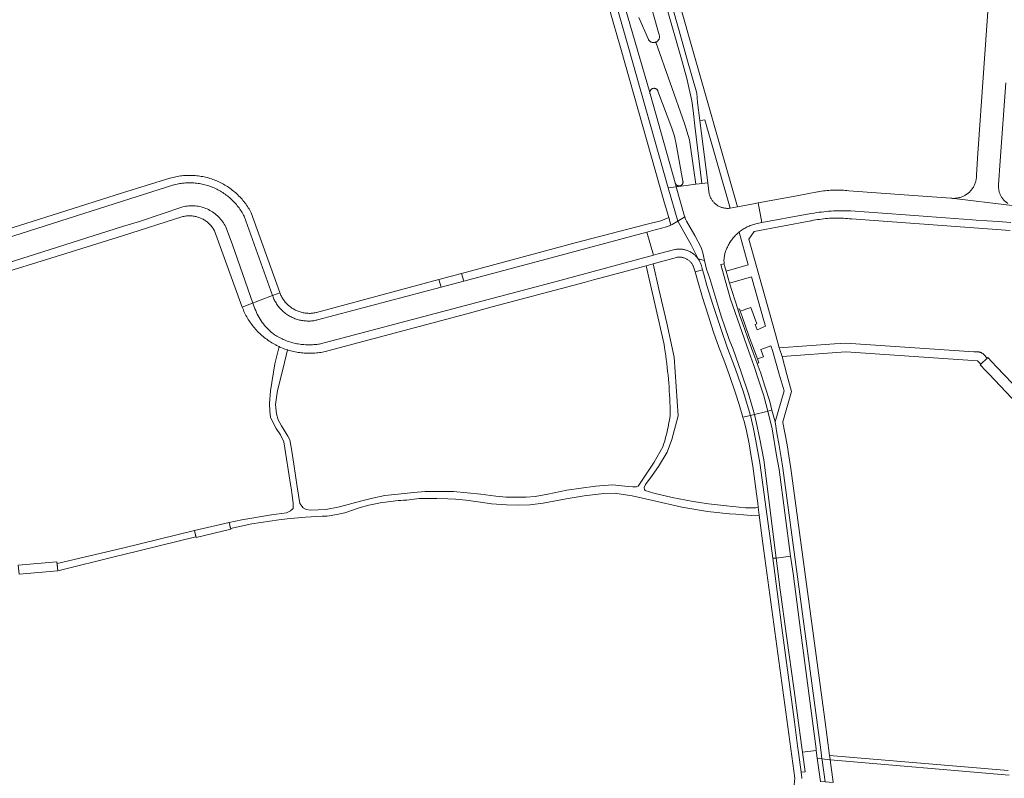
# Model space of a CAD drawing. Extents: x 146402 to 164798, y 455483 to 464134.
# Tile 374 of 575: x 157474 to 157720, y 461213 to 461402. Entities that reach past the tile are written whole.
import ezdxf

# ---------------------------------------------------------------- set-up
doc = ezdxf.new("R2010")
doc.units = 0
doc.header["$LTSCALE"] = 0.2
for name, color, linetype, lineweight in [('B-XX-VH-VERHARDING_ASFALT-GV', 252, 'CONTINUOUS', 18), ('B-XX-VH-VERHARDING_BETONSTRAATSTEEN-GV', 252, 'CONTINUOUS', 18), ('B-XX-VH-VERHARDING_TEGEL-GV', 252, 'CONTINUOUS', 18)]:
    doc.layers.add(name, color=color, linetype=linetype, lineweight=lineweight)

msp = doc.modelspace()

# ---------------------------------------------------------------- linework, layer by layer
at = {"layer": 'B-XX-VH-VERHARDING_ASFALT-GV'}
for points in [[(157635.42, 461405.968), (157639.338, 461392.341), (157640.7, 461387.524), (157641.955, 461381.989), (157642.245, 461379.514), (157642.691, 461375.693), (157644.444, 461361.36), (157645.879, 461361.547), (157643.895, 461377.009), (157643.345, 461381.53), (157643.159, 461383.825), (157640.828, 461391.953), (157639.468, 461396.764), (157621.542, 461460.325)], [(157616.185, 461430.341), (157625.995, 461395.81), (157635.998, 461360.253), (157638.047, 461360.522), (157637.819, 461361.347), (157637.789, 461361.43), (157637.768, 461361.508), (157631.502, 461383.672), (157631.475, 461383.759), (157631.456, 461383.849), (157631.444, 461383.94), (157631.441, 461384.031), (157617.388, 461432.297)], [(157617.388, 461432.297), (157631.441, 461384.031), (157631.445, 461384.123), (157631.458, 461384.213), (157631.478, 461384.302), (157631.506, 461384.39), (157631.542, 461384.474), (157631.585, 461384.555), (157631.634, 461384.632), (157631.69, 461384.704), (157631.753, 461384.771), (157631.821, 461384.832), (157631.894, 461384.888), (157631.971, 461384.936), (157632.053, 461384.978), (157632.138, 461385.012), (157632.225, 461385.039), (157632.315, 461385.058), (157632.405, 461385.069), (157632.497, 461385.073), (157632.588, 461385.068), (157632.679, 461385.055), (157632.768, 461385.035), (157632.855, 461385.006), (157632.94, 461384.971), (157633.02, 461384.928), (157633.097, 461384.878), (157633.169, 461384.822), (157633.236, 461384.759), (157633.297, 461384.691), (157633.352, 461384.618), (157633.401, 461384.54), (157633.442, 461384.459), (157633.474, 461384.381), (157636.963, 461375.105), (157637.584, 461373.142), (157638.048, 461371.137), (157639.696, 461361.945), (157639.712, 461361.858), (157639.719, 461361.769), (157639.719, 461361.68), (157639.711, 461361.591), (157639.695, 461361.504), (157639.671, 461361.418), (157639.639, 461361.335), (157639.6, 461361.255), (157639.555, 461361.179), (157639.502, 461361.108), (157639.443, 461361.041), (157639.379, 461360.98), (157639.309, 461360.925), (157639.234, 461360.876), (157639.156, 461360.834), (157639.074, 461360.8), (157638.989, 461360.773), (157638.903, 461360.753), (157638.814, 461360.742), (157638.726, 461360.739), (157638.637, 461360.743), (157638.549, 461360.756), (157638.462, 461360.776), (157638.378, 461360.804), (157638.296, 461360.84), (157638.218, 461360.882), (157638.145, 461360.932), (157638.076, 461360.988), (157638.012, 461361.05), (157637.954, 461361.117), (157637.902, 461361.19), (157637.857, 461361.266), (157637.819, 461361.347), (157638.047, 461360.522), (157642.91, 461361.159), (157641.339, 461372.21), (157640.054, 461376.27), (157632.906, 461396.553), (157632.861, 461396.537), (157632.757, 461396.506), (157632.65, 461396.482), (157632.542, 461396.466), (157632.433, 461396.458), (157632.324, 461396.458), (157632.214, 461396.466), (157632.106, 461396.482), (157632, 461396.506), (157631.895, 461396.537), (157631.793, 461396.576), (157631.694, 461396.623), (157631.599, 461396.676), (157631.508, 461396.737), (157631.421, 461396.804), (157631.34, 461396.877), (157631.264, 461396.955), (157631.194, 461397.04), (157631.131, 461397.129), (157631.074, 461397.222), (157628.745, 461402.709)], [(157630.802, 461409.083), (157633.79, 461398.44), (157633.808, 461398.386), (157633.836, 461398.28), (157633.856, 461398.173), (157633.868, 461398.064), (157633.872, 461397.955), (157633.869, 461397.846), (157633.857, 461397.737), (157633.837, 461397.629), (157633.81, 461397.524), (157633.775, 461397.42), (157633.732, 461397.319), (157633.682, 461397.222), (157633.626, 461397.129), (157633.562, 461397.04), (157633.492, 461396.956), (157633.416, 461396.877), (157633.335, 461396.804), (157633.249, 461396.737), (157633.158, 461396.676), (157633.062, 461396.623), (157632.963, 461396.576), (157632.906, 461396.553), (157640.054, 461376.27), (157641.339, 461372.21), (157642.91, 461361.159), (157643.72, 461361.265), (157644.444, 461361.36), (157642.691, 461375.693), (157642.245, 461379.514), (157641.955, 461381.989), (157640.7, 461387.524), (157639.338, 461392.341), (157635.42, 461405.968)], [(157716.1, 461410.19), (157714.71, 461390.123), (157713.139, 461367.669), (157712.877, 461363.448), (157712.878, 461363.323), (157712.872, 461363.109), (157712.859, 461362.896), (157712.838, 461362.683), (157712.809, 461362.471), (157712.772, 461362.26), (157712.727, 461362.051), (157712.675, 461361.844), (157712.614, 461361.639), (157712.546, 461361.436), (157712.471, 461361.236), (157712.388, 461361.039), (157712.298, 461360.845), (157712.2, 461360.654), (157712.096, 461360.468), (157711.984, 461360.285), (157711.866, 461360.107), (157711.742, 461359.933), (157711.61, 461359.764), (157711.473, 461359.6), (157711.33, 461359.441), (157711.18, 461359.288), (157711.026, 461359.141), (157710.865, 461358.999), (157710.7, 461358.863), (157710.529, 461358.734), (157710.354, 461358.611), (157710.175, 461358.495), (157709.991, 461358.386), (157709.803, 461358.283), (157709.612, 461358.188), (157709.417, 461358.1), (157709.219, 461358.019), (157709.018, 461357.946), (157708.814, 461357.88), (157708.608, 461357.822), (157708.401, 461357.772), (157708.191, 461357.729), (157707.98, 461357.695), (157707.768, 461357.668), (157707.555, 461357.649), (157707.341, 461357.638), (157707.127, 461357.635), (157706.913, 461357.641), (157706.7, 461357.654), (157706.586, 461357.664), (157721.748, 461355.853)], [(157720.687, 461356.372), (157719.775, 461357.123), (157719.764, 461357.135), (157719.628, 461357.283), (157719.498, 461357.437), (157719.374, 461357.595), (157719.257, 461357.759), (157719.147, 461357.927), (157719.043, 461358.099), (157718.946, 461358.276), (157718.856, 461358.455), (157718.773, 461358.639), (157718.698, 461358.826), (157718.63, 461359.015), (157718.57, 461359.207), (157718.517, 461359.401), (157718.473, 461359.597), (157718.436, 461359.795), (157718.407, 461359.994), (157718.386, 461360.194), (157718.372, 461360.395), (157718.367, 461360.596), (157718.37, 461360.797), (157718.381, 461360.998), (157718.799, 461366.978), (157720.158, 461386.441)], [(157469.367, 461340.938), (157500, 461350.655), (157500.004, 461350.656), (157504.189, 461351.909), (157515.029, 461355.495), (157515.406, 461355.583), (157515.786, 461355.654), (157516.169, 461355.71), (157516.553, 461355.75), (157516.939, 461355.774), (157517.326, 461355.782), (157517.712, 461355.773), (157518.098, 461355.749), (157518.483, 461355.709), (157518.865, 461355.654), (157519.245, 461355.582), (157519.622, 461355.495), (157519.995, 461355.392), (157520.363, 461355.274), (157520.726, 461355.14), (157521.083, 461354.992), (157521.434, 461354.829), (157521.778, 461354.652), (157522.114, 461354.461), (157522.442, 461354.256), (157522.761, 461354.038), (157523.07, 461353.806), (157523.37, 461353.562), (157523.66, 461353.306), (157523.939, 461353.038), (157524.206, 461352.759), (157524.462, 461352.469), (157524.705, 461352.168), (157524.936, 461351.858), (157525.154, 461351.538), (157525.358, 461351.21), (157525.549, 461350.874), (157525.725, 461350.53), (157525.853, 461350.257), (157527.434, 461346.022), (157532.512, 461331.55), (157534.306, 461332.248), (157537.39, 461333.448), (157530.323, 461353.174), (157530.161, 461353.484), (157529.991, 461353.79), (157529.815, 461354.091), (157529.632, 461354.389), (157529.442, 461354.683), (157529.245, 461354.972), (157529.042, 461355.256), (157528.832, 461355.536), (157528.616, 461355.811), (157528.394, 461356.081), (157528.166, 461356.345), (157527.931, 461356.605), (157527.691, 461356.859), (157527.445, 461357.107), (157527.194, 461357.35), (157526.936, 461357.587), (157526.674, 461357.818), (157526.406, 461358.043), (157526.133, 461358.262), (157525.856, 461358.474), (157525.573, 461358.68), (157525.286, 461358.88), (157524.995, 461359.073), (157524.699, 461359.259), (157524.399, 461359.438), (157524.095, 461359.611), (157523.787, 461359.776), (157523.475, 461359.934), (157523.16, 461360.086), (157522.841, 461360.229), (157522.519, 461360.366), (157522.194, 461360.495), (157521.867, 461360.617), (157521.536, 461360.731), (157521.203, 461360.838), (157520.868, 461360.937), (157520.53, 461361.028), (157520.191, 461361.112), (157519.85, 461361.187), (157519.507, 461361.255), (157519.162, 461361.315), (157518.817, 461361.367), (157518.47, 461361.412), (157518.122, 461361.448), (157517.773, 461361.476), (157517.424, 461361.497), (157517.075, 461361.509), (157516.725, 461361.513), (157516.376, 461361.51), (157516.027, 461361.498), (157515.677, 461361.478), (157515.329, 461361.451), (157514.981, 461361.415), (157514.634, 461361.372), (157514.288, 461361.32), (157513.944, 461361.261), (157513.601, 461361.193), (157513.259, 461361.118), (157512.92, 461361.036), (157512.78, 461360.999), (157500, 461356.937), (157465.003, 461345.828)], [(157721.748, 461355.853), (157706.586, 461357.664), (157706.487, 461357.675), (157697.211, 461358.338), (157695.987, 461358.422), (157681.037, 461359.547), (157680.587, 461359.594), (157680.136, 461359.632), (157679.684, 461359.663), (157679.232, 461359.686), (157678.78, 461359.701), (157678.328, 461359.707), (157677.875, 461359.706), (157677.422, 461359.697), (157676.97, 461359.68), (157676.518, 461359.654), (157676.067, 461359.621), (157675.616, 461359.58), (157675.166, 461359.531), (157674.717, 461359.474), (157674.269, 461359.409), (157673.823, 461359.336), (157673.377, 461359.255), (157673.263, 461359.233), (157668.063, 461358.273), (157658.424, 461356.505), (157659.376, 461351.607), (157670.27, 461353.595), (157671.252, 461353.783), (157671.845, 461353.889), (157672.439, 461353.988), (157673.034, 461354.079), (157673.631, 461354.161), (157674.228, 461354.236), (157674.827, 461354.303), (157675.426, 461354.362), (157676.026, 461354.413), (157676.627, 461354.455), (157677.228, 461354.49), (157677.829, 461354.517), (157678.431, 461354.536), (157679.033, 461354.547), (157679.635, 461354.55), (157680.237, 461354.545), (157680.839, 461354.532), (157681.441, 461354.511), (157695.171, 461353.505), (157700.686, 461353.099), (157711.89, 461352.277), (157712.797, 461352.216), (157718.289, 461351.834), (157721.416, 461351.594)], [(157673.966, 461212.299), (157673.198, 461218.071), (157672.943, 461219.991), (157669.491, 461219.575), (157670.208, 461214.693), (157669.148, 461214.571), (157669.323, 461213.182), (157669.322, 461213.006)]]:
    msp.add_lwpolyline(points, dxfattribs=at)
for points in [[(157640.002, 461353.445), (157638.047, 461360.522), (157635.998, 461360.253), (157638.393, 461351.926), (157640.139, 461353.054)], [(157646.272, 461358.674), (157645.879, 461361.547), (157644.444, 461361.36), (157643.72, 461361.265), (157642.91, 461361.159), (157638.047, 461360.522), (157640.002, 461353.445), (157640.139, 461353.054), (157640.352, 461352.447), (157640.615, 461351.97), (157642.667, 461348.372), (157644.284, 461345.423), (157644.635, 461344.034), (157645.082, 461342.17), (157645.604, 461339.997), (157646.392, 461337.698), (157648.631, 461330.168), (157649.289, 461327.998), (157650.034, 461325.894), (157651.261, 461322.488), (157652.181, 461320.058), (157654.197, 461314.288), (157656.038, 461308.907), (157657.528, 461303.779), (157660.275, 461304.445), (157660.896, 461304.595), (157659.862, 461308.398), (157658.7, 461311.934), (157657.384, 461316.013), (157656.114, 461319.484), (157651.556, 461332.545), (157650.195, 461337.232), (157649.135, 461341.137), (157649.972, 461341.339), (157649.95, 461341.575), (157649.936, 461341.813), (157649.93, 461342.05), (157649.932, 461342.288), (157649.942, 461342.525), (157649.96, 461342.762), (157649.986, 461342.998), (157650.02, 461343.233), (157650.061, 461343.467), (157650.111, 461343.699), (157650.168, 461343.93), (157650.234, 461344.158), (157650.306, 461344.384), (157650.387, 461344.608), (157650.475, 461344.828), (157650.57, 461345.046), (157650.672, 461345.26), (157650.782, 461345.471), (157650.84, 461345.594), (157650.969, 461345.854), (157651.105, 461346.111), (157651.247, 461346.363), (157651.397, 461346.612), (157651.554, 461346.856), (157651.717, 461347.096), (157651.887, 461347.332), (157652.063, 461347.562), (157652.246, 461347.788), (157652.435, 461348.008), (157652.63, 461348.224), (157652.83, 461348.433), (157653.036, 461348.638), (157653.248, 461348.836), (157653.466, 461349.028), (157653.688, 461349.215), (157653.75, 461349.265), (157653.978, 461349.444), (157654.212, 461349.615), (157654.45, 461349.781), (157654.692, 461349.94), (157654.939, 461350.092), (157655.19, 461350.238), (157655.445, 461350.376), (157655.703, 461350.507), (157655.965, 461350.631), (157656.231, 461350.748), (157656.499, 461350.857), (157656.771, 461350.959), (157657.045, 461351.054), (157657.321, 461351.141), (157657.6, 461351.22), (157657.881, 461351.291), (157658.164, 461351.355), (157659.376, 461351.607), (157658.424, 461356.505), (157657.278, 461356.291), (157653.311, 461355.517), (157651.473, 461355.193), (157651.401, 461355.183), (157651.209, 461355.163), (157651.016, 461355.151), (157650.822, 461355.147), (157650.628, 461355.15), (157650.435, 461355.162), (157650.242, 461355.182), (157650.051, 461355.209), (157649.86, 461355.245), (157649.671, 461355.288), (157649.484, 461355.339), (157649.3, 461355.398), (157649.118, 461355.465), (157648.939, 461355.538), (157648.763, 461355.62), (157648.591, 461355.708), (157648.422, 461355.803), (157648.258, 461355.906), (157648.098, 461356.015), (157647.942, 461356.13), (157647.791, 461356.252), (157647.646, 461356.38), (157647.506, 461356.514), (157647.372, 461356.653), (157647.243, 461356.798), (157647.121, 461356.948), (157647.005, 461357.103), (157646.895, 461357.263), (157646.792, 461357.427), (157646.696, 461357.595), (157646.607, 461357.767), (157646.525, 461357.943), (157646.451, 461358.121), (157646.383, 461358.303), (157646.324, 461358.487)], [(157640.352, 461352.447), (157640.139, 461353.054), (157638.393, 461351.926), (157641.762, 461346.034), (157643.482, 461342.569), (157645.082, 461342.17), (157644.635, 461344.034), (157644.284, 461345.423), (157642.667, 461348.372), (157640.615, 461351.97)], [(157641.762, 461346.034), (157638.393, 461351.926), (157637.05, 461351.101), (157636.712, 461350.97), (157635.581, 461350.531), (157631.863, 461349.553), (157630.718, 461349.234), (157632.353, 461343.492), (157633.498, 461343.792), (157637.664, 461344.865), (157637.874, 461344.905), (157638.085, 461344.936), (157638.297, 461344.96), (157638.51, 461344.976), (157638.724, 461344.983), (157638.937, 461344.983), (157639.15, 461344.975), (157639.363, 461344.959), (157639.576, 461344.934), (157639.787, 461344.902), (157639.997, 461344.862), (157640.205, 461344.814), (157640.411, 461344.759), (157640.615, 461344.696), (157640.816, 461344.625), (157641.015, 461344.546), (157641.21, 461344.46), (157641.403, 461344.367), (157641.591, 461344.267), (157641.776, 461344.16), (157641.957, 461344.046), (157642.133, 461343.926), (157642.304, 461343.798), (157642.471, 461343.665), (157642.632, 461343.525), (157642.788, 461343.38), (157642.939, 461343.228), (157643.084, 461343.071), (157643.223, 461342.909), (157643.356, 461342.742), (157643.482, 461342.569)], [(157632.353, 461343.492), (157630.718, 461349.234), (157606.884, 461342.772), (157585.042, 461336.983), (157579.415, 461335.492), (157548.635, 461327.335), (157548.473, 461327.296), (157548.205, 461327.237), (157547.935, 461327.187), (157547.663, 461327.144), (157547.39, 461327.109), (157547.117, 461327.082), (157546.843, 461327.063), (157546.568, 461327.052), (157546.293, 461327.049), (157546.019, 461327.054), (157545.744, 461327.067), (157545.47, 461327.088), (157545.197, 461327.117), (157544.924, 461327.154), (157544.653, 461327.199), (157544.384, 461327.251), (157544.115, 461327.312), (157543.849, 461327.38), (157543.585, 461327.456), (157543.323, 461327.54), (157543.064, 461327.631), (157542.808, 461327.73), (157542.554, 461327.836), (157542.304, 461327.95), (157542.057, 461328.071), (157541.814, 461328.198), (157541.574, 461328.333), (157541.339, 461328.475), (157541.108, 461328.624), (157540.881, 461328.779), (157540.659, 461328.941), (157540.442, 461329.109), (157540.229, 461329.284), (157540.022, 461329.464), (157539.82, 461329.651), (157539.624, 461329.843), (157539.433, 461330.041), (157539.249, 461330.244), (157539.07, 461330.453), (157538.897, 461330.667), (157538.731, 461330.886), (157538.571, 461331.109), (157538.418, 461331.337), (157538.271, 461331.57), (157538.131, 461331.806), (157537.998, 461332.047), (157537.873, 461332.291), (157537.754, 461332.539), (157537.643, 461332.79), (157537.539, 461333.045), (157537.442, 461333.302), (157537.39, 461333.448), (157534.306, 461332.248), (157532.512, 461331.55), (157533.019, 461330.104), (157533.194, 461329.658), (157533.385, 461329.218), (157533.589, 461328.784), (157533.808, 461328.357), (157534.041, 461327.938), (157534.288, 461327.527), (157534.549, 461327.125), (157534.823, 461326.731), (157535.109, 461326.347), (157535.409, 461325.972), (157535.72, 461325.608), (157536.043, 461325.254), (157536.378, 461324.911), (157536.725, 461324.58), (157537.082, 461324.26), (157537.384, 461324.005), (157537.605, 461323.851), (157537.901, 461323.655), (157538.201, 461323.465), (157538.505, 461323.282), (157538.813, 461323.106), (157539.125, 461322.937), (157539.441, 461322.775), (157539.761, 461322.621), (157540.084, 461322.473), (157540.409, 461322.333), (157540.739, 461322.2), (157541.071, 461322.075), (157541.406, 461321.957), (157541.743, 461321.847), (157542.083, 461321.744), (157542.425, 461321.649), (157542.769, 461321.562), (157543.115, 461321.482), (157543.462, 461321.411), (157543.812, 461321.347), (157544.162, 461321.291), (157544.514, 461321.243), (157544.867, 461321.203), (157545.22, 461321.171), (157545.574, 461321.146), (157545.929, 461321.13), (157546.284, 461321.122), (157546.639, 461321.122), (157546.994, 461321.13), (157547.348, 461321.146), (157547.702, 461321.17), (157548.056, 461321.201), (157548.409, 461321.241), (157548.76, 461321.289), (157549.025, 461321.33), (157608.441, 461336.978)], [(157645.082, 461342.17), (157643.482, 461342.569), (157643.602, 461342.393), (157643.715, 461342.212), (157643.821, 461342.026), (157643.92, 461341.837), (157644.012, 461341.645), (157644.097, 461341.449), (157644.174, 461341.25), (157644.244, 461341.048), (157644.307, 461340.843), (157644.316, 461340.81), (157644.587, 461339.829), (157644.882, 461338.763), (157645.691, 461335.953), (157647.154, 461331.169), (157649.037, 461325.434), (157650.842, 461320.318), (157652.839, 461315.027), (157654.765, 461309.32), (157655.973, 461305.458), (157656.535, 461303.538), (157657.528, 461303.779), (157656.038, 461308.907), (157654.197, 461314.288), (157652.181, 461320.058), (157651.261, 461322.488), (157650.034, 461325.894), (157649.289, 461327.998), (157648.631, 461330.168), (157646.392, 461337.698), (157645.604, 461339.997)], [(157650.002, 461341.103), (157649.972, 461341.339), (157649.135, 461341.137), (157650.195, 461337.232), (157651.556, 461332.545), (157656.114, 461319.484), (157657.384, 461316.013), (157658.7, 461311.934), (157659.862, 461308.398), (157660.896, 461304.595), (157661.894, 461304.837), (157661.329, 461307.03), (157660.103, 461310.813), (157659.002, 461314.349), (157658.953, 461314.507), (157658.188, 461316.505), (157658.12, 461316.682), (157657.102, 461319.376), (157655.833, 461322.998), (157654.609, 461326.379), (157653.832, 461328.57), (157653.38, 461329.996), (157651.315, 461336.508), (157650.437, 461339.457), (157650.041, 461340.861), (157650.04, 461340.869)], [(157657.93, 461301.921), (157657.528, 461303.779), (157656.535, 461303.538), (157657.203, 461300.614), (157657.881, 461297.185), (157658.841, 461291.728), (157659.181, 461289.27), (157662.069, 461267.906), (157662.97, 461267.966), (157659.852, 461292.441), (157658.853, 461297.638)], [(157661.95, 461300.216), (157660.896, 461304.595), (157660.275, 461304.445), (157657.528, 461303.779), (157657.93, 461301.921), (157658.853, 461297.638), (157659.852, 461292.441), (157662.97, 461267.966), (157664.778, 461268.196), (157666.489, 461268.413), (157663.676, 461290.068), (157663.057, 461293.509)], [(157662.664, 461301.903), (157661.894, 461304.837), (157660.896, 461304.595), (157661.95, 461300.216), (157663.057, 461293.509), (157663.676, 461290.068), (157666.489, 461268.413), (157667.137, 461264.102), (157669.044, 461249.995), (157672.881, 461220.427), (157672.943, 461219.991), (157673.198, 461218.071), (157674.361, 461217.913), (157674.058, 461220.125), (157671.976, 461235.534), (157670.665, 461245.417), (157664.627, 461290.351), (157664.186, 461293.008), (157663.689, 461295.992), (157663.091, 461299.198)], [(157663.967, 461260.082), (157662.97, 461267.966), (157662.069, 461267.906), (157663.441, 461257.753), (157664.37, 461250.563), (157667.485, 461227.176), (157668.293, 461221.146), (157668.533, 461219.459), (157669.148, 461214.571), (157670.208, 461214.693), (157669.491, 461219.575), (157669.251, 461221.346), (157667.39, 461234.947), (157665.506, 461248.617)], [(157667.137, 461264.102), (157666.489, 461268.413), (157664.778, 461268.196), (157662.97, 461267.966), (157663.967, 461260.082), (157665.506, 461248.617), (157667.39, 461234.947), (157669.251, 461221.346), (157669.491, 461219.575), (157672.943, 461219.991), (157672.881, 461220.427), (157669.044, 461249.995)], [(157674.361, 461217.913), (157673.198, 461218.071), (157673.966, 461212.299), (157675.144, 461212.18), (157674.405, 461217.588)]]:
    msp.add_lwpolyline(points, close=True, dxfattribs=at)
at = {"layer": 'B-XX-VH-VERHARDING_BETONSTRAATSTEEN-GV'}
for points in [[(157585.042, 461336.983), (157584.519, 461338.944), (157578.873, 461337.419), (157579.415, 461335.492)], [(157653.982, 461329.551), (157653.794, 461330.131), (157653.38, 461329.996), (157653.832, 461328.57), (157654.609, 461326.379), (157655.833, 461322.998), (157657.102, 461319.376), (157658.12, 461316.682), (157658.188, 461316.505), (157658.612, 461316.663), (157658.607, 461316.677), (157658.262, 461317.6), (157658.262, 461317.603), (157656.844, 461321.349), (157656.122, 461323.376), (157654.425, 461328.204)], [(157526.972, 461275.156), (157526.581, 461276.816), (157517.938, 461274.815), (157518.335, 461273.125)]]:
    msp.add_lwpolyline(points, close=True, dxfattribs=at)
msp.add_lwpolyline([(157721.021, 461213.833), (157676.393, 461217.636), (157677.133, 461212.136)], dxfattribs=at)
at = {"layer": 'B-XX-VH-VERHARDING_TEGEL-GV'}
for points in [[(157616.185, 461430.341), (157608.203, 461458.784), (157607.575, 461457.966), (157606.687, 461456.809), (157609.339, 461447.442), (157622.325, 461401.562), (157624.11, 461395.257), (157635.109, 461356.408), (157636.148, 461352.885), (157636.712, 461350.97), (157637.05, 461351.101), (157638.393, 461351.926), (157635.998, 461360.253), (157625.995, 461395.81)], [(157636.712, 461350.97), (157636.148, 461352.885), (157634.162, 461352.077), (157630.47, 461351.127), (157612.83, 461346.589), (157584.519, 461338.944), (157585.042, 461336.983), (157606.884, 461342.772), (157630.718, 461349.234), (157631.863, 461349.553), (157635.581, 461350.531)], [(157639.15, 461344.975), (157638.937, 461344.983), (157638.724, 461344.983), (157638.51, 461344.976), (157638.297, 461344.96), (157638.085, 461344.936), (157637.874, 461344.905), (157637.664, 461344.865), (157633.498, 461343.792), (157632.353, 461343.492), (157608.441, 461336.978), (157549.025, 461321.33), (157548.76, 461321.289), (157548.409, 461321.241), (157548.056, 461321.201), (157547.702, 461321.17), (157547.348, 461321.146), (157546.994, 461321.13), (157546.639, 461321.122), (157546.284, 461321.122), (157545.929, 461321.13), (157545.574, 461321.146), (157545.22, 461321.171), (157544.867, 461321.203), (157544.514, 461321.243), (157544.162, 461321.291), (157543.812, 461321.347), (157543.462, 461321.411), (157543.115, 461321.482), (157542.769, 461321.562), (157542.425, 461321.649), (157542.083, 461321.744), (157541.743, 461321.847), (157541.406, 461321.957), (157541.071, 461322.075), (157540.739, 461322.2), (157540.409, 461322.333), (157540.084, 461322.473), (157539.761, 461322.621), (157539.441, 461322.775), (157539.125, 461322.937), (157538.813, 461323.106), (157538.505, 461323.282), (157538.201, 461323.465), (157537.901, 461323.655), (157537.605, 461323.851), (157537.384, 461324.005), (157537.082, 461324.26), (157536.725, 461324.58), (157536.378, 461324.911), (157536.043, 461325.254), (157535.72, 461325.608), (157535.409, 461325.972), (157535.109, 461326.347), (157534.823, 461326.731), (157534.549, 461327.125), (157534.288, 461327.527), (157534.041, 461327.938), (157533.808, 461328.357), (157533.589, 461328.784), (157533.385, 461329.218), (157533.194, 461329.658), (157533.019, 461330.104), (157532.512, 461331.55), (157531.753, 461331.255), (157529.834, 461330.508), (157529.973, 461330.156), (157530.119, 461329.808), (157530.273, 461329.462), (157530.434, 461329.12), (157530.602, 461328.781), (157530.778, 461328.446), (157530.96, 461328.115), (157531.149, 461327.787), (157531.346, 461327.464), (157531.549, 461327.145), (157531.758, 461326.83), (157531.975, 461326.52), (157532.198, 461326.214), (157532.427, 461325.914), (157532.663, 461325.618), (157532.904, 461325.327), (157533.152, 461325.041), (157533.406, 461324.761), (157533.666, 461324.486), (157533.931, 461324.217), (157534.202, 461323.953), (157534.479, 461323.695), (157534.761, 461323.443), (157535.048, 461323.197), (157535.341, 461322.957), (157535.638, 461322.724), (157535.941, 461322.497), (157536.248, 461322.276), (157536.559, 461322.062), (157536.876, 461321.854), (157537.196, 461321.653), (157537.521, 461321.459), (157537.849, 461321.272), (157538.182, 461321.092), (157538.368, 461320.995), (157539.017, 461320.683), (157539.245, 461320.573), (157540.144, 461320.202), (157540.499, 461320.07), (157540.856, 461319.946), (157541.143, 461319.853), (157541.216, 461319.83), (157541.578, 461319.721), (157541.942, 461319.62), (157542.308, 461319.526), (157542.677, 461319.44), (157543.047, 461319.362), (157543.418, 461319.292), (157543.791, 461319.23), (157544.166, 461319.176), (157544.541, 461319.129), (157544.917, 461319.091), (157545.294, 461319.06), (157545.672, 461319.038), (157546.05, 461319.023), (157546.428, 461319.017), (157546.806, 461319.019), (157547.184, 461319.028), (157547.562, 461319.046), (157547.939, 461319.071), (157548.316, 461319.105), (157548.692, 461319.146), (157549.067, 461319.195), (157549.44, 461319.253), (157549.813, 461319.318), (157550.184, 461319.391), (157550.554, 461319.472), (157550.921, 461319.56), (157551.173, 461319.626), (157585.831, 461328.887), (157592.159, 461330.578), (157615.065, 461336.699), (157617.426, 461337.33), (157622.131, 461338.587), (157630.552, 461340.837), (157632.3, 461341.305), (157638.088, 461342.929), (157638.261, 461342.957), (157638.435, 461342.977), (157638.61, 461342.989), (157638.786, 461342.993), (157638.961, 461342.989), (157639.136, 461342.977), (157639.31, 461342.957), (157639.484, 461342.929), (157639.655, 461342.893), (157639.825, 461342.85), (157639.993, 461342.799), (157640.158, 461342.74), (157640.321, 461342.673), (157640.48, 461342.6), (157640.635, 461342.519), (157640.787, 461342.431), (157640.935, 461342.337), (157641.078, 461342.235), (157641.216, 461342.127), (157641.35, 461342.014), (157641.478, 461341.894), (157641.6, 461341.768), (157641.717, 461341.637), (157641.827, 461341.501), (157641.931, 461341.36), (157642.029, 461341.214), (157642.12, 461341.064), (157642.204, 461340.91), (157642.265, 461340.786), (157642.706, 461339.283), (157644.587, 461339.829), (157644.316, 461340.81), (157644.307, 461340.843), (157644.244, 461341.048), (157644.174, 461341.25), (157644.097, 461341.449), (157644.012, 461341.645), (157643.92, 461341.837), (157643.821, 461342.026), (157643.715, 461342.212), (157643.602, 461342.393), (157643.482, 461342.569), (157643.356, 461342.742), (157643.223, 461342.909), (157643.084, 461343.071), (157642.939, 461343.228), (157642.788, 461343.38), (157642.632, 461343.525), (157642.471, 461343.665), (157642.304, 461343.798), (157642.133, 461343.926), (157641.957, 461344.046), (157641.776, 461344.16), (157641.591, 461344.267), (157641.403, 461344.367), (157641.21, 461344.46), (157641.015, 461344.546), (157640.816, 461344.625), (157640.615, 461344.696), (157640.411, 461344.759), (157640.205, 461344.814), (157639.997, 461344.862), (157639.787, 461344.902), (157639.576, 461344.934), (157639.363, 461344.959)], [(157633.727, 461334.991), (157632.3, 461341.305), (157630.552, 461340.837), (157635.005, 461321.181), (157635.136, 461320.354), (157635.281, 461319.388), (157635.419, 461318.421), (157635.548, 461317.452), (157635.67, 461316.483), (157635.784, 461315.512), (157635.889, 461314.541), (157635.987, 461313.569), (157636.077, 461312.596), (157636.159, 461311.623), (157636.233, 461310.649), (157636.299, 461309.674), (157636.356, 461308.699), (157636.406, 461307.723), (157636.448, 461306.747), (157636.482, 461305.771), (157636.508, 461304.794), (157636.526, 461303.817), (157636.491, 461303.545), (157636.408, 461302.955), (157636.317, 461302.365), (157636.218, 461301.777), (157636.112, 461301.19), (157635.997, 461300.605), (157635.875, 461300.021), (157635.745, 461299.439), (157635.607, 461298.859), (157635.462, 461298.281), (157635.308, 461297.704), (157635.147, 461297.13), (157634.978, 461296.558), (157634.802, 461295.988), (157634.748, 461295.823), (157632.557, 461291.87), (157628.503, 461285.922), (157628.09, 461285.723), (157627.174, 461285.701), (157625.24, 461285.912), (157624.476, 461285.995), (157622.211, 461286.183), (157617.899, 461285.914), (157610.75, 461284.859), (157606.042, 461283.917), (157602.882, 461283.347), (157600.627, 461283.14), (157597.823, 461283.11), (157595.613, 461283.146), (157593.095, 461283.405), (157589.283, 461283.883), (157585.885, 461284.264), (157582.541, 461284.537), (157578.919, 461284.576), (157575.432, 461284.534), (157572.593, 461284.334), (157568.74, 461283.913), (157565.399, 461283.531), (157562.319, 461282.934), (157559.303, 461282.121), (157554.061, 461280.697), (157550.712, 461280.099), (157546.866, 461279.867), (157545.805, 461280.078), (157545.031, 461280.471), (157544.163, 461281.581), (157543.517, 461285.748), (157542.702, 461291.388), (157542.203, 461294.639), (157541.688, 461297.441), (157541.181, 461298.373), (157539.589, 461300.901), (157538.828, 461302.461), (157538.39, 461303.933), (157538.204, 461305.406), (157538.165, 461306.269), (157538.635, 461309.739), (157540.014, 461315.317), (157541.143, 461319.853), (157540.856, 461319.946), (157540.499, 461320.07), (157540.144, 461320.202), (157539.245, 461320.573), (157539.017, 461320.683), (157537.996, 461316.35), (157536.856, 461309.642), (157536.6, 461306.514), (157536.68, 461304.591), (157536.92, 461303.082), (157537.555, 461301.647), (157538.297, 461300.266), (157539.365, 461298.671), (157540.234, 461296.967), (157541.989, 461285.796), (157542.033, 461285.492), (157542.304, 461283.64), (157542.564, 461281.539), (157542.497, 461280.334), (157541.907, 461279.703), (157540.866, 461279.267), (157537.094, 461278.766), (157529.766, 461277.531), (157526.581, 461276.816), (157526.92, 461275.374), (157532.269, 461276.499), (157538.951, 461277.48), (157541.016, 461277.722), (157541.968, 461277.834), (157545.598, 461278.155), (157549.748, 461278.378), (157551.024, 461278.447), (157553.431, 461278.834), (157555.396, 461279.25), (157559.009, 461280.49), (157561.423, 461281.116), (157563.865, 461281.625), (157564.247, 461281.694), (157564.883, 461281.802), (157565.519, 461281.902), (157566.157, 461281.994), (157566.796, 461282.078), (157567.436, 461282.154), (157568.076, 461282.222), (157568.718, 461282.282), (157569.36, 461282.334), (157570.003, 461282.379), (157570.646, 461282.415), (157570.851, 461282.424), (157573.969, 461282.779), (157578.346, 461282.825), (157581.058, 461282.699), (157582.983, 461282.611), (157585.563, 461282.361), (157589.241, 461281.918), (157591.974, 461281.498), (157595.696, 461281.208), (157598.689, 461281.14), (157601.546, 461281.26), (157604.851, 461281.687), (157610.571, 461282.771), (157615.043, 461283.509), (157619.965, 461284.087), (157622.84, 461284.117), (157623.187, 461284.065), (157627.039, 461283.49), (157632.22, 461282.289), (157639.416, 461280.684), (157645.801, 461279.597), (157651.213, 461279.026), (157651.285, 461279.021), (157652.878, 461278.902), (157656.696, 461278.618), (157658.733, 461278.627), (157658.47, 461280.619), (157657.803, 461280.51), (157655.287, 461280.499), (157650.576, 461280.983), (157646.08, 461281.485), (157642.268, 461282.098), (157636.998, 461283.082), (157632.446, 461284.159), (157630.323, 461284.816), (157630.124, 461285.066), (157630.068, 461285.587), (157630.37, 461286.343), (157632.032, 461288.579), (157633.586, 461290.796), (157635.808, 461294.349), (157636.916, 461297.512), (157638.476, 461303.464), (157637.551, 461318.076), (157635.643, 461326.516)], [(157644.882, 461338.763), (157644.587, 461339.829), (157642.706, 461339.283), (157643.303, 461337.246), (157644.585, 461332.963), (157645.967, 461328.534), (157647.347, 461324.257), (157648.644, 461320.536), (157649.892, 461317.402), (157651.257, 461313.737), (157652.722, 461309.289), (157653.679, 461306.286), (157654.607, 461303.05), (157656.535, 461303.538), (157655.973, 461305.458), (157654.765, 461309.32), (157652.839, 461315.027), (157650.842, 461320.318), (157649.037, 461325.434), (157647.154, 461331.169), (157645.691, 461335.953)], [(157579.415, 461335.492), (157578.873, 461337.419), (157548.389, 461329.186), (157548.24, 461329.152), (157547.994, 461329.103), (157547.747, 461329.062), (157547.499, 461329.028), (157547.249, 461329.003), (157546.999, 461328.986), (157546.749, 461328.976), (157546.498, 461328.975), (157546.248, 461328.981), (157545.997, 461328.995), (157545.748, 461329.018), (157545.499, 461329.049), (157545.251, 461329.087), (157545.005, 461329.133), (157544.76, 461329.187), (157544.517, 461329.249), (157544.277, 461329.319), (157544.038, 461329.396), (157543.802, 461329.481), (157543.569, 461329.573), (157543.339, 461329.673), (157543.113, 461329.78), (157542.889, 461329.894), (157542.67, 461330.015), (157542.455, 461330.143), (157542.243, 461330.278), (157542.037, 461330.42), (157541.834, 461330.568), (157541.637, 461330.722), (157541.445, 461330.883), (157541.258, 461331.05), (157541.076, 461331.223), (157540.9, 461331.401), (157540.73, 461331.585), (157540.565, 461331.774), (157540.407, 461331.969), (157540.255, 461332.168), (157540.11, 461332.372), (157539.971, 461332.581), (157539.839, 461332.794), (157539.713, 461333.011), (157539.595, 461333.232), (157539.484, 461333.456), (157539.38, 461333.685), (157539.283, 461333.916), (157539.204, 461334.122), (157537.39, 461333.448), (157537.442, 461333.302), (157537.539, 461333.045), (157537.643, 461332.79), (157537.754, 461332.539), (157537.873, 461332.291), (157537.998, 461332.047), (157538.131, 461331.806), (157538.271, 461331.57), (157538.418, 461331.337), (157538.571, 461331.109), (157538.731, 461330.886), (157538.897, 461330.667), (157539.07, 461330.453), (157539.249, 461330.244), (157539.433, 461330.041), (157539.624, 461329.843), (157539.82, 461329.651), (157540.022, 461329.464), (157540.229, 461329.284), (157540.442, 461329.109), (157540.659, 461328.941), (157540.881, 461328.779), (157541.108, 461328.624), (157541.339, 461328.475), (157541.574, 461328.333), (157541.814, 461328.198), (157542.057, 461328.071), (157542.304, 461327.95), (157542.554, 461327.836), (157542.808, 461327.73), (157543.064, 461327.631), (157543.323, 461327.54), (157543.585, 461327.456), (157543.849, 461327.38), (157544.115, 461327.312), (157544.384, 461327.251), (157544.653, 461327.199), (157544.924, 461327.154), (157545.197, 461327.117), (157545.47, 461327.088), (157545.744, 461327.067), (157546.019, 461327.054), (157546.293, 461327.049), (157546.568, 461327.052), (157546.843, 461327.063), (157547.117, 461327.082), (157547.39, 461327.109), (157547.663, 461327.144), (157547.935, 461327.187), (157548.205, 461327.237), (157548.473, 461327.296), (157548.635, 461327.335)], [(157712.193, 461319.412), (157680.318, 461321.55), (157677.485, 461321.343), (157663.727, 461320.337), (157664.399, 461318.188), (157680.339, 461319.37), (157713.101, 461317.175), (157713.979, 461316.302), (157715.538, 461317.783), (157714.675, 461318.683), (157714.595, 461318.774), (157714.51, 461318.86), (157714.418, 461318.94), (157714.322, 461319.014), (157714.222, 461319.081), (157714.116, 461319.141), (157714.008, 461319.195), (157713.896, 461319.241), (157713.781, 461319.28), (157713.663, 461319.31), (157713.545, 461319.334), (157713.424, 461319.349), (157713.303, 461319.356), (157713.182, 461319.356), (157713.106, 461319.351)], [(157717.888, 461315.671), (157715.719, 461317.955), (157715.538, 461317.783), (157713.979, 461316.302), (157713.797, 461316.13), (157715.2, 461314.653), (157715.939, 461313.875), (157721.651, 461307.862), (157724.137, 461305.245), (157724.318, 461305.417), (157725.877, 461306.898), (157726.058, 461307.07), (157723.744, 461309.507)], [(157518.3, 461273.277), (157517.938, 461274.815), (157500, 461270.409), (157483.675, 461266.644), (157483.845, 461264.816), (157498.621, 461268.407), (157500, 461268.742)], [(157483.845, 461264.816), (157483.636, 461267.059), (157474.015, 461266.161), (157474.224, 461263.918)], [(157676.393, 461217.636), (157674.361, 461217.913), (157674.405, 461217.588), (157675.144, 461212.18), (157677.16, 461211.978), (157677.133, 461212.136)]]:
    msp.add_lwpolyline(points, close=True, dxfattribs=at)
for points in [[(157621.542, 461460.325), (157639.468, 461396.764), (157640.828, 461391.953), (157643.159, 461383.825), (157643.345, 461381.53), (157643.895, 461377.009), (157644.645, 461377.151), (157645.15, 461377.25), (157651.473, 461355.193), (157653.311, 461355.517), (157641.383, 461397.198), (157632.414, 461428.936)], [(157465.003, 461345.828), (157500, 461356.937), (157512.78, 461360.999), (157512.92, 461361.036), (157513.259, 461361.118), (157513.601, 461361.193), (157513.944, 461361.261), (157514.288, 461361.32), (157514.634, 461361.372), (157514.981, 461361.415), (157515.329, 461361.451), (157515.677, 461361.478), (157516.027, 461361.498), (157516.376, 461361.51), (157516.725, 461361.513), (157517.075, 461361.509), (157517.424, 461361.497), (157517.773, 461361.476), (157518.122, 461361.448), (157518.47, 461361.412), (157518.817, 461361.367), (157519.162, 461361.315), (157519.507, 461361.255), (157519.85, 461361.187), (157520.191, 461361.112), (157520.53, 461361.028), (157520.868, 461360.937), (157521.203, 461360.838), (157521.536, 461360.731), (157521.867, 461360.617), (157522.194, 461360.495), (157522.519, 461360.366), (157522.841, 461360.229), (157523.16, 461360.086), (157523.475, 461359.934), (157523.787, 461359.776), (157524.095, 461359.611), (157524.399, 461359.438), (157524.699, 461359.259), (157524.995, 461359.073), (157525.286, 461358.88), (157525.573, 461358.68), (157525.856, 461358.474), (157526.133, 461358.262), (157526.406, 461358.043), (157526.674, 461357.818), (157526.936, 461357.587), (157527.194, 461357.35), (157527.445, 461357.107), (157527.691, 461356.859), (157527.931, 461356.605), (157528.166, 461356.345), (157528.394, 461356.081), (157528.616, 461355.811), (157528.832, 461355.536), (157529.042, 461355.256), (157529.245, 461354.972), (157529.442, 461354.683), (157529.632, 461354.389), (157529.815, 461354.091), (157529.991, 461353.79), (157530.161, 461353.484), (157530.323, 461353.174), (157537.39, 461333.448), (157539.204, 461334.122), (157539.194, 461334.15), (157532.075, 461354.022), (157531.9, 461354.35), (157531.719, 461354.675), (157531.531, 461354.996), (157531.335, 461355.313), (157531.133, 461355.625), (157530.924, 461355.933), (157530.709, 461356.236), (157530.488, 461356.535), (157530.259, 461356.828), (157530.025, 461357.117), (157529.784, 461357.401), (157529.538, 461357.679), (157529.285, 461357.953), (157529.027, 461358.22), (157528.763, 461358.482), (157528.493, 461358.738), (157528.218, 461358.989), (157527.938, 461359.233), (157527.652, 461359.472), (157527.361, 461359.704), (157527.066, 461359.929), (157526.766, 461360.149), (157526.46, 461360.362), (157526.151, 461360.568), (157525.837, 461360.768), (157525.519, 461360.96), (157525.197, 461361.146), (157524.871, 461361.325), (157524.541, 461361.497), (157524.207, 461361.662), (157523.87, 461361.82), (157523.53, 461361.97), (157523.187, 461362.113), (157522.84, 461362.248), (157522.491, 461362.376), (157522.139, 461362.497), (157521.785, 461362.61), (157521.428, 461362.715), (157521.069, 461362.812), (157520.708, 461362.902), (157520.345, 461362.984), (157519.981, 461363.058), (157519.615, 461363.125), (157519.247, 461363.183), (157518.879, 461363.234), (157518.509, 461363.276), (157518.139, 461363.311), (157517.768, 461363.338), (157517.396, 461363.356), (157517.025, 461363.367), (157516.653, 461363.37), (157516.281, 461363.364), (157515.909, 461363.351), (157515.538, 461363.33), (157515.167, 461363.3), (157514.797, 461363.263), (157514.428, 461363.218), (157514.06, 461363.165), (157513.692, 461363.104), (157513.327, 461363.035), (157512.963, 461362.958), (157512.601, 461362.874), (157512.24, 461362.781), (157511.882, 461362.681), (157511.783, 461362.652), (157500, 461359.037), (157485.876, 461354.545), (157462.712, 461347.177)], [(157469.152, 461338.707), (157482.155, 461342.759), (157500, 461348.32), (157515.018, 461353.091), (157515.027, 461353.093), (157515.259, 461353.145), (157515.493, 461353.189), (157515.729, 461353.225), (157515.965, 461353.253), (157516.202, 461353.273), (157516.44, 461353.286), (157516.678, 461353.29), (157516.916, 461353.286), (157517.154, 461353.274), (157517.391, 461353.255), (157517.627, 461353.227), (157517.863, 461353.191), (157518.097, 461353.148), (157518.329, 461353.097), (157518.56, 461353.037), (157518.788, 461352.97), (157519.014, 461352.896), (157519.238, 461352.814), (157519.458, 461352.725), (157519.676, 461352.628), (157519.89, 461352.523), (157520.1, 461352.412), (157520.307, 461352.294), (157520.51, 461352.169), (157520.708, 461352.037), (157520.901, 461351.899), (157521.09, 461351.754), (157521.274, 461351.603), (157521.453, 461351.445), (157521.626, 461351.282), (157521.794, 461351.113), (157521.956, 461350.939), (157522.112, 461350.759), (157522.262, 461350.574), (157522.406, 461350.384), (157522.543, 461350.19), (157522.673, 461349.991), (157522.797, 461349.787), (157522.914, 461349.58), (157529.834, 461330.508), (157531.753, 461331.255), (157532.512, 461331.55), (157527.434, 461346.022), (157525.853, 461350.257), (157525.725, 461350.53), (157525.549, 461350.874), (157525.358, 461351.21), (157525.154, 461351.538), (157524.936, 461351.858), (157524.705, 461352.168), (157524.462, 461352.469), (157524.206, 461352.759), (157523.939, 461353.038), (157523.66, 461353.306), (157523.37, 461353.562), (157523.07, 461353.806), (157522.761, 461354.038), (157522.442, 461354.256), (157522.114, 461354.461), (157521.778, 461354.652), (157521.434, 461354.829), (157521.083, 461354.992), (157520.726, 461355.14), (157520.363, 461355.274), (157519.995, 461355.392), (157519.622, 461355.495), (157519.245, 461355.582), (157518.865, 461355.654), (157518.483, 461355.709), (157518.098, 461355.749), (157517.712, 461355.773), (157517.326, 461355.782), (157516.939, 461355.774), (157516.553, 461355.75), (157516.169, 461355.71), (157515.786, 461355.654), (157515.406, 461355.583), (157515.029, 461355.495), (157504.189, 461351.909), (157500.004, 461350.656), (157500, 461350.655), (157469.367, 461340.938)], [(157721.416, 461351.594), (157718.289, 461351.834), (157712.797, 461352.216), (157711.89, 461352.277), (157700.686, 461353.099), (157695.171, 461353.505), (157681.441, 461354.511), (157680.839, 461354.532), (157680.237, 461354.545), (157679.635, 461354.55), (157679.033, 461354.547), (157678.431, 461354.536), (157677.829, 461354.517), (157677.228, 461354.49), (157676.627, 461354.455), (157676.026, 461354.413), (157675.426, 461354.362), (157674.827, 461354.303), (157674.228, 461354.236), (157673.631, 461354.161), (157673.034, 461354.079), (157672.439, 461353.988), (157671.845, 461353.889), (157671.252, 461353.783), (157670.27, 461353.595), (157659.376, 461351.607), (157658.164, 461351.355), (157657.881, 461351.291), (157657.6, 461351.22), (157657.321, 461351.141), (157657.045, 461351.054), (157656.771, 461350.959), (157656.499, 461350.857), (157656.231, 461350.748), (157655.965, 461350.631), (157655.703, 461350.507), (157655.445, 461350.376), (157655.19, 461350.238), (157654.939, 461350.092), (157654.692, 461349.94), (157654.45, 461349.781), (157654.212, 461349.615), (157653.978, 461349.444), (157653.75, 461349.265), (157653.688, 461349.215), (157655.971, 461341.037), (157650.437, 461339.457), (157651.315, 461336.508), (157656.766, 461338.09), (157659.985, 461326.846), (157660.268, 461325.773), (157658.165, 461324.867), (157657.687, 461326.209), (157658.083, 461326.346), (157656.649, 461330.429), (157653.982, 461329.551), (157654.425, 461328.204), (157656.122, 461323.376), (157656.844, 461321.349), (157658.262, 461317.603), (157658.262, 461317.6), (157659.773, 461318.16), (157659.11, 461319.948), (157661.645, 461320.901), (157662.004, 461319.716), (157663.699, 461313.813), (157664.9, 461309.633), (157662.664, 461301.903), (157663.091, 461299.198), (157663.689, 461295.992), (157664.186, 461293.008), (157664.627, 461290.351), (157670.665, 461245.417), (157671.976, 461235.534), (157674.058, 461220.125), (157674.361, 461217.913), (157676.393, 461217.636), (157676.362, 461217.868), (157676.24, 461218.775), (157675.03, 461227.733), (157666.58, 461290.299), (157666.095, 461293.448), (157665.645, 461296.158), (157664.587, 461301.789), (157664.561, 461301.925), (157666.755, 461309.501), (157665.602, 461313.751), (157664.399, 461318.188), (157663.727, 461320.337), (157662.744, 461323.805), (157656.124, 461347.486), (157657.434, 461349.401), (157671.613, 461352.033), (157671.775, 461352.067), (157672.265, 461352.165), (157672.756, 461352.254), (157673.248, 461352.336), (157673.742, 461352.41), (157674.237, 461352.476), (157674.733, 461352.534), (157675.23, 461352.584), (157675.727, 461352.626), (157676.225, 461352.661), (157676.724, 461352.687), (157677.223, 461352.705), (157677.722, 461352.715), (157678.221, 461352.717), (157678.72, 461352.712), (157679.219, 461352.698), (157679.718, 461352.676), (157680.217, 461352.646), (157680.714, 461352.608), (157681.212, 461352.563), (157681.708, 461352.509), (157721.252, 461349.653)], [(157669.322, 461213.006), (157669.323, 461213.182), (157669.148, 461214.571), (157668.533, 461219.459), (157668.293, 461221.146), (157667.485, 461227.176), (157664.37, 461250.563), (157663.441, 461257.753), (157662.069, 461267.906), (157659.181, 461289.27), (157658.841, 461291.728), (157657.881, 461297.185), (157657.203, 461300.614), (157656.535, 461303.538), (157654.607, 461303.05), (157654.696, 461302.741), (157654.981, 461302.109), (157655.54, 461299.671), (157656.185, 461296.413), (157656.706, 461293.313), (157657.128, 461290.858), (157658.023, 461284.012), (157658.335, 461281.646), (157658.47, 461280.619), (157658.733, 461278.627), (157659.657, 461271.61), (157667.552, 461213.116), (157667.391, 461211.437)], [(157720.74, 461215.017), (157676.24, 461218.775), (157676.362, 461217.868), (157676.393, 461217.636), (157721.021, 461213.833)]]:
    msp.add_lwpolyline(points, dxfattribs=at)

doc.saveas('drawing.dxf')
